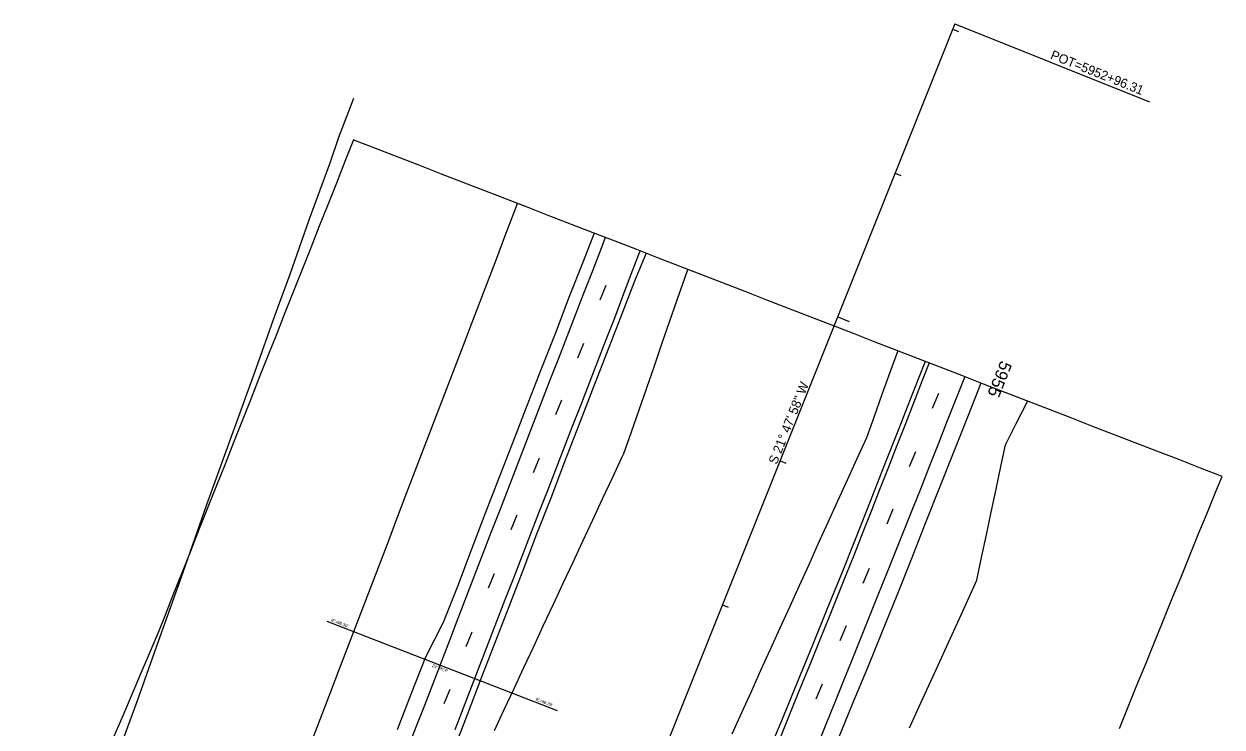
# Model space of a CAD drawing. Extents: x 2132221 to 2141942, y 535736 to 547298.
# Drawn here: x 2140131 to 2140904, y 545085 to 545539 of the extents above; entities that cross this region are included whole.
import ezdxf

# ---------------------------------------------------------------- set-up
doc = ezdxf.new("R2010")
doc.units = 0
for name, color, linetype in [('RD_EX_DR_Inlet_txCode', 7, 'Continuous'), ('RD_EX_DR_Pipe', 7, 'Continuous'), ('RD_EX_DR_Pipe_txCode', 7, 'Continuous'), ('RD_EX_Fence_Other', 7, 'Continuous'), ('RD_EX_Misc', 7, 'Continuous'), ('RD_EX_Road', 7, 'Continuous'), ('RD_EX_VEG', 7, 'Continuous'), ('RD_HC_Cl', 7, 'Continuous'), ('RD_HC_Data', 7, 'Continuous'), ('RD_HC_Data_Tic', 7, 'Continuous'), ('RD_HC_TX_Sta50', 7, 'Continuous'), ('TOPO_E_TLIML-Line', 7, 'Continuous')]:
    doc.layers.add(name, color=color, linetype=linetype)

msp = doc.modelspace()

# ---------------------------------------------------------------- linework, layer by layer
at = {"layer": 'RD_EX_DR_Pipe'}
msp.add_line((2140326.34, 545153.62), (2140474.82, 545096.16), dxfattribs=at)
at = {"layer": 'RD_EX_Fence_Other'}
msp.add_lwpolyline([(2140343.56, 545490.95), (2140333.85, 545465.91), (2140328.16, 545449.33), (2140315.03, 545413.16), (2140302.5, 545377.47), (2140292.69, 545351.24), (2140279.65, 545314.2), (2140266.5, 545277.97), (2140248.7, 545228.83), (2140232, 545180.93), (2140216.13, 545136.94), (2140203.7, 545101.71), (2140187.76, 545058.45), (2140170.9, 545011.22), (2140142.05, 544932.65), (2140109.37, 544843.39), (2140092.95, 544799.91), (2140078.74, 544759.6), (2140062.8, 544716.25), (2140046.61, 544673.85), (2140036.9, 544651.45), (2140013.35, 544603.46)], dxfattribs=at)
at = {"layer": 'RD_EX_Misc'}
for p, q in [((2140502.6, 545361.2), (2140506.47, 545370.57)), ((2140488.2, 545323.76), (2140492.08, 545333.12)), ((2140720.91, 545300.71), (2140716.91, 545291.04)), ((2140474.15, 545287.12), (2140478.02, 545296.49)), ((2140459.66, 545249.67), (2140463.54, 545259.03)), ((2140706.06, 545262.98), (2140702.06, 545253.31)), ((2140445.3, 545212.96), (2140449.18, 545222.33)), ((2140691.53, 545225.93), (2140687.52, 545216.26)), ((2140430.65, 545175.16), (2140434.52, 545184.53)), ((2140676.18, 545187.78), (2140672.17, 545178.11)), ((2140416.3, 545137.44), (2140420.18, 545146.81)), ((2140661.29, 545150.73), (2140657.29, 545141.06)), ((2140645.85, 545113), (2140641.85, 545103.32)), ((2140402.08, 545100.5), (2140405.96, 545109.87))]:
    msp.add_line(p, q, dxfattribs=at)
for points in [[(2140505.88, 545401.4), (2140502.81, 545393.2), (2140497.44, 545379.2), (2140492, 545365.22), (2140486.57, 545351.23), (2140481.13, 545337.25), (2140475.7, 545323.27), (2140470.27, 545309.29), (2140464.83, 545295.31), (2140459.41, 545281.32), (2140454.02, 545267.33), (2140448.62, 545253.33), (2140443.23, 545239.33), (2140437.84, 545225.34), (2140432.44, 545211.34), (2140427.05, 545197.34), (2140421.66, 545183.35), (2140416.26, 545169.35), (2140410.87, 545155.35), (2140405.48, 545141.35), (2140400.09, 545127.36), (2140394.66, 545113.37), (2140389.23, 545099.39), (2140383.81, 545085.41), (2140378.38, 545071.42)], [(2140409.14, 545083.75), (2140414.53, 545097.75), (2140419.91, 545111.75), (2140425.3, 545125.75), (2140430.69, 545139.75), (2140436.07, 545153.75), (2140441.46, 545167.75), (2140446.86, 545181.74), (2140452.3, 545195.72), (2140457.73, 545209.7), (2140463.16, 545223.69), (2140468.59, 545237.67), (2140474.03, 545251.65), (2140479.46, 545265.63), (2140484.89, 545279.61), (2140490.32, 545293.6), (2140495.75, 545307.58), (2140501.19, 545321.56), (2140506.62, 545335.54), (2140512.01, 545349.54), (2140517.34, 545363.56), (2140522.68, 545377.58), (2140528.02, 545391.6), (2140528.42, 545392.66)], [(2140714.91, 545320.36), (2140710.44, 545308.99), (2140705, 545295.01), (2140699.57, 545281.03), (2140694.14, 545267.04), (2140688.65, 545253.09), (2140683.15, 545239.13), (2140677.65, 545225.17), (2140672.16, 545211.22), (2140666.66, 545197.26), (2140661.08, 545183.33), (2140655.48, 545169.42), (2140649.88, 545155.51), (2140644.27, 545141.59), (2140638.67, 545127.68), (2140633.06, 545113.76), (2140627.46, 545099.85), (2140621.86, 545085.94), (2140616.17, 545072.06)], [(2140642.77, 545073.26), (2140648.41, 545087.16), (2140654.05, 545101.06), (2140659.69, 545114.96), (2140665.32, 545128.86), (2140670.91, 545142.79), (2140676.5, 545156.71), (2140682.08, 545170.63), (2140687.67, 545184.55), (2140693.26, 545198.47), (2140698.83, 545212.39), (2140704.34, 545226.34), (2140709.86, 545240.29), (2140715.37, 545254.25), (2140720.88, 545268.2), (2140726.39, 545282.15), (2140731.91, 545296.1), (2140737.42, 545310.05), (2140737.96, 545311.43)]]:
    msp.add_lwpolyline(points, dxfattribs=at)
at = {"layer": 'RD_EX_Road'}
for points in [[(2140498.73, 545404.16), (2140491.63, 545385.85), (2140482.52, 545362.57), (2140473.52, 545339.25), (2140464.43, 545315.96), (2140455.34, 545292.67), (2140446.33, 545269.35), (2140437.33, 545246.03), (2140428.36, 545222.83), (2140419.35, 545199.51), (2140410.53, 545176.12), (2140401.39, 545152.84), (2140389.99, 545130.46), (2140380.7, 545107.03), (2140371.76, 545083.68)], [(2140532.27, 545391.16), (2140524.83, 545373.07), (2140515.73, 545349.78), (2140506.74, 545326.46), (2140497.75, 545303.13), (2140488.72, 545279.82), (2140479.75, 545256.48), (2140470.77, 545233.15), (2140461.64, 545209.77), (2140452.66, 545186.44), (2140443.75, 545163.08), (2140434.62, 545139.81), (2140425.72, 545116.44), (2140416.86, 545093.23), (2140407.88, 545069.9)], [(2140712.38, 545321.34), (2140704.19, 545300.66), (2140695.11, 545277.37), (2140685.93, 545254.11), (2140676.74, 545230.87), (2140667.62, 545207.59), (2140658.38, 545184.36), (2140648.82, 545161.26), (2140639.53, 545138.29), (2140630.18, 545115.16), (2140620.73, 545092.02), (2140611.14, 545068.93)], [(2140748.31, 545307.41), (2140739.99, 545286.55), (2140730.8, 545263.3), (2140721.63, 545240.04), (2140712.38, 545216.82), (2140703.23, 545193.55), (2140693.99, 545170.32), (2140684.58, 545147.16), (2140675.18, 545123.64), (2140665.48, 545100.51), (2140655.91, 545077.42)]]:
    msp.add_lwpolyline(points, dxfattribs=at)
at = {"layer": 'RD_EX_VEG'}
for points in [[(2140317.99, 545079.76), (2140323.34, 545093.77), (2140328.7, 545107.78), (2140334.06, 545121.79), (2140339.42, 545135.8), (2140344.78, 545149.81), (2140350.14, 545163.82), (2140355.5, 545177.83), (2140360.86, 545191.84), (2140366.22, 545205.85), (2140371.58, 545219.86), (2140376.94, 545233.87), (2140382.3, 545247.88), (2140387.66, 545261.89), (2140393.01, 545275.9), (2140398.37, 545289.91), (2140403.73, 545303.92), (2140409.09, 545317.93), (2140414.45, 545331.94), (2140419.81, 545345.95), (2140425.17, 545359.96), (2140430.53, 545373.97), (2140435.89, 545387.98), (2140441.25, 545401.99), (2140446.61, 545416), (2140449.4, 545423.29)], [(2140434.43, 545083.1), (2140440.77, 545096.7), (2140447.11, 545110.29), (2140453.46, 545123.88), (2140459.8, 545137.47), (2140466.15, 545151.07), (2140472.49, 545164.66), (2140478.84, 545178.25), (2140485.18, 545191.84), (2140491.52, 545205.43), (2140497.87, 545219.03), (2140504.21, 545232.62), (2140510.56, 545246.21), (2140516.9, 545259.8), (2140517.86, 545261.86), (2140522.8, 545276.02), (2140527.73, 545290.19), (2140532.67, 545304.35), (2140537.61, 545318.51), (2140542.54, 545332.68), (2140547.48, 545346.84), (2140552.42, 545361.01), (2140557.35, 545375.17), (2140559.28, 545380.69)], [(2140694.6, 545328.24), (2140689.51, 545314.13), (2140684.42, 545300.01), (2140679.34, 545285.9), (2140674.38, 545272.12), (2140668.18, 545258.47), (2140661.98, 545244.81), (2140655.78, 545231.15), (2140649.58, 545217.49), (2140643.38, 545203.83), (2140637.18, 545190.17), (2140630.98, 545176.51), (2140624.78, 545162.85), (2140618.58, 545149.19), (2140612.38, 545135.54), (2140606.18, 545121.88), (2140599.98, 545108.22), (2140593.78, 545094.56), (2140587.58, 545080.9)], [(2140702.13, 545084.93), (2140708.36, 545098.57), (2140714.59, 545112.22), (2140720.82, 545125.86), (2140727.06, 545139.51), (2140733.29, 545153.15), (2140739.52, 545166.8), (2140745.61, 545180.13), (2140748.72, 545194.81), (2140751.82, 545209.48), (2140754.93, 545224.16), (2140758.03, 545238.83), (2140761.14, 545253.51), (2140764.08, 545267.42), (2140770.84, 545280.81), (2140777.61, 545294.2), (2140778.39, 545295.75)]]:
    msp.add_lwpolyline(points, dxfattribs=at)
at = {"layer": 'RD_HC_Cl'}
msp.add_line((2140731.52, 545539.15), (2140524.35, 545021.19), dxfattribs=at)
at = {"layer": 'RD_HC_Data'}
msp.add_line((2140731.52, 545539.15), (2140856.95, 545488.98), dxfattribs=at)
at = {"layer": 'RD_HC_Data_Tic'}
for p, q in [((2140730.15, 545535.72), (2140733.86, 545534.24)), ((2140693.01, 545442.88), (2140696.72, 545441.39)), ((2140655.87, 545350.03), (2140663.3, 545347.06)), ((2140618.74, 545257.18), (2140622.45, 545255.69)), ((2140581.6, 545164.33), (2140585.32, 545162.84))]:
    msp.add_line(p, q, dxfattribs=at)
at = {"layer": 'TOPO_E_TLIML-Line'}
msp.add_lwpolyline([(2140837.59, 545084.54), (2140843.25, 545098.43), (2140848.91, 545112.32), (2140854.57, 545126.21), (2140860.23, 545140.1), (2140865.89, 545153.99), (2140871.55, 545167.88), (2140877.21, 545181.78), (2140882.87, 545195.67), (2140888.53, 545209.56), (2140894.19, 545223.45), (2140899.84, 545237.34), (2140903.83, 545247.13), (2140889.84, 545252.55), (2140875.86, 545257.97), (2140861.87, 545263.39), (2140847.89, 545268.81), (2140833.9, 545274.23), (2140819.92, 545279.66), (2140805.93, 545285.08), (2140791.94, 545290.5), (2140777.96, 545295.92), (2140763.97, 545301.34), (2140749.99, 545306.76), (2140736, 545312.19), (2140722.01, 545317.61), (2140708.03, 545323.03), (2140694.04, 545328.45), (2140680.06, 545333.87), (2140666.07, 545339.29), (2140652.08, 545344.72), (2140638.1, 545350.14), (2140624.11, 545355.56), (2140610.13, 545360.98), (2140596.14, 545366.4), (2140582.16, 545371.82), (2140568.17, 545377.25), (2140554.18, 545382.67), (2140540.2, 545388.09), (2140526.21, 545393.51), (2140512.23, 545398.93), (2140498.24, 545404.36), (2140484.25, 545409.78), (2140470.27, 545415.2), (2140456.28, 545420.62), (2140442.3, 545426.04), (2140428.31, 545431.46), (2140414.32, 545436.89), (2140400.34, 545442.31), (2140386.35, 545447.73), (2140372.37, 545453.15), (2140358.38, 545458.57), (2140344.4, 545463.99), (2140343.54, 545464.33), (2140338.01, 545450.38), (2140332.48, 545436.44), (2140326.96, 545422.49), (2140321.43, 545408.55), (2140315.91, 545394.6), (2140310.38, 545380.66), (2140304.85, 545366.71), (2140299.33, 545352.77), (2140293.8, 545338.82), (2140288.28, 545324.88), (2140282.75, 545310.93), (2140277.22, 545296.99), (2140271.7, 545283.04), (2140266.17, 545269.1), (2140260.65, 545255.15), (2140255.12, 545241.21), (2140249.59, 545227.26), (2140244.07, 545213.32), (2140238.54, 545199.37), (2140233.02, 545185.43), (2140227.49, 545171.48), (2140221.96, 545157.54), (2140218.13, 545147.86), (2140212.25, 545134.06), (2140206.37, 545120.26), (2140200.49, 545106.46), (2140194.62, 545092.66), (2140188.74, 545078.86)], dxfattribs=at)

# ---------------------------------------------------------------- texts
at = {"layer": 'RD_EX_DR_Inlet_txCode'}
for s, p in [("IE=88.30'", (2140328.8, 545153.74)), ("IE=88.89'", (2140460.81, 545102.66))]:
    msp.add_text(s, height=2, rotation=338.84369, dxfattribs=at).set_placement(p)
at = {"layer": 'RD_EX_DR_Pipe_txCode'}
msp.add_text('24" RCP', height=2, rotation=338.84369, dxfattribs=at).set_placement((2140393.97, 545124.32))
at = {"layer": 'RD_HC_Data'}
for s, rotation, p in [('POT=5952+96.31', 338.20049, (2140792.61, 545516.87)), ('S 21%%d 47\' 58" W', 68.20049, (2140616.56, 545254.42))]:
    msp.add_text(s, height=6, rotation=rotation, dxfattribs=at).set_placement(p)
at = {"layer": 'RD_HC_TX_Sta50'}
msp.add_text('5955', height=8, rotation=248.20049, dxfattribs=at).set_placement((2140761.13, 545322.37))

doc.saveas('drawing.dxf')
